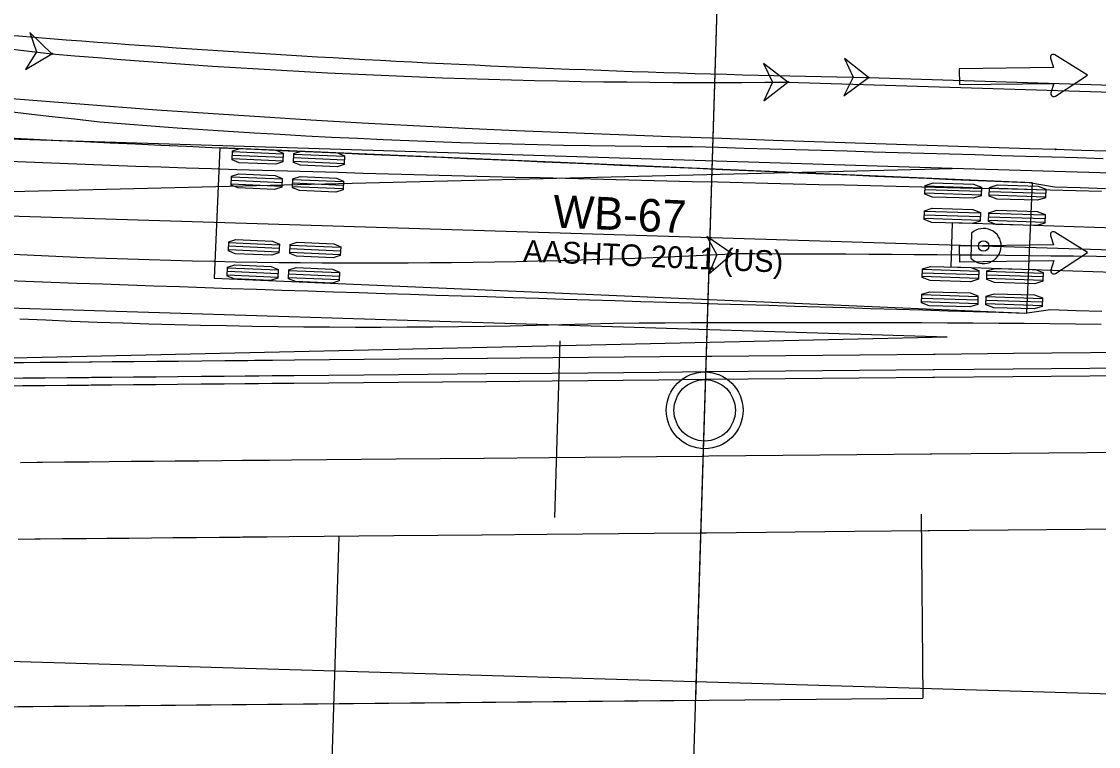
# Model space of a CAD drawing. Extents: x -70 to 701944, y -4 to 666871.
# Drawn here: x 668583 to 668653.1, y 656486.7 to 656533.9 of the extents above; entities that cross this region are included whole.
import ezdxf

# ---------------------------------------------------------------- set-up
doc = ezdxf.new("R2010")
doc.units = 0
for name, color, linetype in [('R_Detour', 7, 'Continuous'), ('R_Drive', 7, 'Continuous'), ('R_No Plot', 7, 'Continuous'), ('R_Proposed Road', 7, 'Continuous'), ('R_Striping', 7, 'Continuous'), ('R_Water', 7, 'Continuous'), ('T_Notes', 7, 'Continuous'), ('T_Vehicle Path Lt Major', 7, 'Continuous'), ('T_Vehicle Path Rt', 7, 'Continuous')]:
    doc.layers.add(name, color=color, linetype=linetype)

msp = doc.modelspace()

# ---------------------------------------------------------------- linework, layer by layer
at = {"layer": 'R_Detour'}
msp.add_line((668626.428, 656475.075), (668628.421, 656539.898), dxfattribs=at)
at = {"layer": 'R_Drive'}
for p, q in [((668618.018, 656513.09), (668617.665, 656501.578)), ((668603.62, 656500.338), (668603.106, 656483.634)), ((668515.735, 656488.636), (668641.673, 656489.799))]:
    msp.add_line(p, q, dxfattribs=at)
at = {"layer": 'R_No Plot'}
for p, q in [((668643.594, 656524.317), (668568.605, 656526.623)), ((668665.279, 656523.651), (668643.594, 656524.317)), ((668643.256, 656513.323), (668568.267, 656515.628)), ((668643.256, 656513.323), (668568.144, 656511.63)), ((668686.899, 656489.076), (668430.348, 656496.682))]:
    msp.add_line(p, q, dxfattribs=at)
msp.add_lwpolyline([(668528.67, 656547.018), (668522.684, 656503.628), (668537.055, 656501.896), (668548.403, 656500.938), (668550.183, 656488.954), (668626.877, 656489.663), (668628.48, 656541.79), (668569.127, 656543.615), (668541.925, 656545.405)], close=True, dxfattribs=at)
msp.add_circle((668627.458, 656508.553), 2.5, dxfattribs=at)
at = {"layer": 'R_Proposed Road'}
msp.add_line((668458.694, 656488.109), (668641.673, 656489.799), dxfattribs=at)
for points in [[(668657.588, 656512.338), (668647.581, 656512.246), (668642.47, 656512.199), (668642.367, 656512.198), (668637.573, 656512.153), (668627.928, 656512.064), (668627.566, 656512.061), (668624.529, 656512.033), (668617.558, 656511.969), (668613.307, 656511.929), (668613.286, 656511.929), (668607.55, 656511.876), (668600.739, 656511.813), (668599.312, 656511.8), (668598.439, 656511.792), (668598.131, 656511.789), (668597.704, 656511.785), (668597.543, 656511.784), (668596.194, 656511.771), (668594.707, 656511.757), (668593.167, 656511.743), (668591.763, 656511.73), (668590.287, 656511.716), (668588.856, 656511.703), (668587.535, 656511.691), (668587.371, 656511.69), (668585.95, 656511.676), (668584.526, 656511.663), (668584.173, 656511.66), (668583.08, 656511.65), (668582.36, 656511.643)], [(668657.542, 656510.829), (668647.534, 656510.737), (668642.423, 656510.689), (668642.32, 656510.689), (668637.527, 656510.644), (668627.881, 656510.555), (668627.519, 656510.552), (668624.482, 656510.524), (668617.512, 656510.459), (668613.261, 656510.42), (668613.239, 656510.42), (668607.504, 656510.367), (668600.693, 656510.304), (668599.266, 656510.291), (668598.392, 656510.283), (668598.084, 656510.28), (668597.658, 656510.276), (668597.496, 656510.274), (668596.148, 656510.262), (668594.66, 656510.248), (668593.121, 656510.234), (668591.717, 656510.221), (668590.241, 656510.207), (668588.809, 656510.194), (668587.489, 656510.182), (668587.324, 656510.18), (668585.904, 656510.167), (668584.479, 656510.154), (668584.126, 656510.151), (668583.034, 656510.141), (668582.314, 656510.134)], [(668657.557, 656511.329), (668647.55, 656511.236), (668642.439, 656511.189), (668642.336, 656511.188), (668637.542, 656511.144), (668627.897, 656511.055), (668627.534, 656511.051), (668624.497, 656511.023), (668617.527, 656510.959), (668613.276, 656510.92), (668613.255, 656510.92), (668607.519, 656510.867), (668600.708, 656510.804), (668599.281, 656510.79), (668598.408, 656510.782), (668598.1, 656510.779), (668597.673, 656510.776), (668597.512, 656510.774), (668596.163, 656510.762), (668594.676, 656510.748), (668593.136, 656510.734), (668591.732, 656510.721), (668590.256, 656510.707), (668588.825, 656510.694), (668587.504, 656510.682), (668587.34, 656510.68), (668585.919, 656510.667), (668584.495, 656510.654), (668584.142, 656510.65), (668583.049, 656510.64), (668582.329, 656510.634)], [(668657.388, 656505.832), (668647.381, 656505.739), (668642.27, 656505.692), (668642.167, 656505.691), (668637.373, 656505.647), (668627.728, 656505.557), (668627.365, 656505.554), (668624.328, 656505.526), (668617.358, 656505.462), (668613.107, 656505.422), (668613.085, 656505.422), (668607.35, 656505.369), (668600.539, 656505.306), (668599.112, 656505.293), (668598.239, 656505.285), (668597.931, 656505.282), (668597.504, 656505.278), (668597.343, 656505.277), (668595.994, 656505.264), (668594.507, 656505.25), (668592.967, 656505.236), (668591.563, 656505.223), (668590.087, 656505.21), (668588.656, 656505.196), (668587.335, 656505.184), (668587.171, 656505.183), (668585.75, 656505.169), (668584.326, 656505.156), (668583.973, 656505.153), (668582.88, 656505.143)], [(668657.234, 656500.834), (668647.227, 656500.741), (668642.116, 656500.694), (668642.013, 656500.693), (668637.219, 656500.649), (668627.574, 656500.56), (668627.212, 656500.556), (668624.175, 656500.528), (668617.204, 656500.464), (668612.954, 656500.425), (668612.932, 656500.424), (668607.197, 656500.371), (668600.386, 656500.309), (668598.959, 656500.295), (668598.085, 656500.287), (668597.777, 656500.284), (668597.35, 656500.28), (668597.189, 656500.279), (668595.84, 656500.267), (668594.353, 656500.253), (668592.813, 656500.239), (668591.409, 656500.226), (668589.933, 656500.212), (668588.502, 656500.199), (668587.182, 656500.186), (668587.017, 656500.185), (668585.596, 656500.172), (668584.172, 656500.159), (668583.819, 656500.155), (668582.727, 656500.145)]]:
    msp.add_lwpolyline(points, dxfattribs=at)
at = {"layer": 'R_Striping'}
for p, q in [((668644.042, 656530.808), (668644.054, 656529.784)), ((668643.594, 656524.317), (668571.576, 656526.532)), ((668571.453, 656522.534), (668643.594, 656524.317)), ((668665.279, 656523.651), (668643.594, 656524.317)), ((668644.042, 656519.258), (668644.054, 656518.234))]:
    msp.add_line(p, q, dxfattribs=at)
for points in [[(668649.996, 656531.492), (668650.19, 656530.878), (668644.042, 656530.808)], [(668650.311, 656529.021), (668652.401, 656530.391), (668650.28, 656531.713)], [(668644.054, 656529.784), (668650.201, 656529.853), (668650.021, 656529.235)], [(668649.996, 656519.942), (668650.19, 656519.328), (668644.042, 656519.258)], [(668650.311, 656517.471), (668652.401, 656518.841), (668650.28, 656520.163)], [(668644.054, 656518.234), (668650.201, 656518.304), (668650.021, 656517.686)]]:
    msp.add_lwpolyline(points, dxfattribs=at)
for centre, start, end in [((668650.179, 656531.55), 58.05605, 197.59133), ((668650.205, 656529.181), 163.7089, 303.24417), ((668650.179, 656520), 58.05605, 197.59133), ((668650.205, 656517.632), 163.7089, 303.24417)]:
    msp.add_arc(centre, 0.192, start, end, dxfattribs=at)
at = {"layer": 'R_Water'}
msp.add_circle((668627.458, 656508.553), 2, dxfattribs=at)
at = {"layer": 'T_Notes'}
msp.add_line((668641.562, 656501.799), (668641.673, 656489.799), dxfattribs=at)
at = {"layer": 'T_Vehicle Path Lt Major'}
for p, q in [((668632.884, 656529.941), (668724.594, 656527.069)), ((668638.134, 656530.236), (668793.375, 656525.313))]:
    msp.add_line(p, q, dxfattribs=at)
for points in [[(668584.928, 656531.786), (668583.489, 656533.175), (668583.935, 656531.899), (668583.214, 656530.756)], [(668632.884, 656529.941), (668631.284, 656531.141), (668631.884, 656529.93), (668631.31, 656528.707)], [(668638.134, 656530.236), (668636.568, 656531.48), (668637.134, 656530.253), (668636.526, 656529.045)], [(668629.25, 656518.74), (668627.605, 656519.878), (668628.251, 656518.691), (668627.725, 656517.446)]]:
    msp.add_lwpolyline(points, close=True, dxfattribs=at)
for points in [[(668581.745, 656528.913), (668585.084, 656528.642), (668588.425, 656528.384), (668591.766, 656528.139), (668595.108, 656527.907), (668598.451, 656527.688), (668601.795, 656527.482), (668605.139, 656527.288), (668608.485, 656527.108), (668611.831, 656526.941), (668615.178, 656526.787), (668618.525, 656526.646), (668621.873, 656526.518), (668625.221, 656526.396), (668628.568, 656526.277), (668631.916, 656526.162), (668635.263, 656526.048), (668638.609, 656525.937), (668641.956, 656525.827), (668645.3, 656525.718), (668648.643, 656525.61), (668650.314, 656525.557)], [(668581.41, 656528.104), (668583.071, 656527.912), (668584.733, 656527.722), (668586.395, 656527.534), (668588.057, 656527.349), (668589.73, 656527.207), (668591.406, 656527.08), (668593.083, 656526.959), (668594.76, 656526.844), (668596.437, 656526.735), (668598.115, 656526.632), (668599.794, 656526.534), (668601.472, 656526.442), (668603.151, 656526.355), (668604.83, 656526.274), (668606.51, 656526.199), (668608.189, 656526.13), (668609.869, 656526.066), (668611.55, 656526.008), (668613.23, 656525.956), (668614.91, 656525.909), (668616.591, 656525.869), (668618.272, 656525.833), (668619.953, 656525.804), (668621.634, 656525.78), (668623.315, 656525.762), (668624.996, 656525.75), (668626.676, 656525.733), (668628.354, 656525.687), (668630.031, 656525.64), (668631.709, 656525.593), (668633.385, 656525.546), (668635.062, 656525.498), (668636.739, 656525.451), (668638.406, 656525.403), (668640.074, 656525.356), (668641.742, 656525.308), (668643.41, 656525.26), (668645.077, 656525.212), (668646.745, 656525.163), (668648.413, 656525.115), (668650.08, 656525.066), (668651.748, 656525.017), (668653.416, 656524.968)], [(668650.314, 656525.557), (668651.985, 656525.503), (668653.656, 656525.45)], [(668582.151, 656524.784), (668583.799, 656524.717), (668585.447, 656524.652), (668587.095, 656524.589), (668588.743, 656524.529), (668590.391, 656524.47), (668592.039, 656524.413), (668593.687, 656524.358), (668595.335, 656524.305), (668596.982, 656524.253), (668598.63, 656524.202), (668600.277, 656524.153), (668601.924, 656524.105), (668603.571, 656524.058), (668605.218, 656524.012), (668606.865, 656523.967), (668608.512, 656523.922), (668610.159, 656523.879), (668611.806, 656523.836), (668613.452, 656523.794), (668615.099, 656523.752), (668616.745, 656523.711), (668618.392, 656523.671), (668620.04, 656523.63), (668621.689, 656523.59), (668623.338, 656523.55), (668624.987, 656523.511), (668626.636, 656523.471), (668628.285, 656523.432), (668629.935, 656523.393), (668631.584, 656523.353), (668633.234, 656523.314), (668634.907, 656523.274), (668636.58, 656523.234), (668638.253, 656523.194), (668639.927, 656523.154), (668641.6, 656523.114), (668643.274, 656523.074), (668644.947, 656523.034), (668646.621, 656522.994), (668648.295, 656522.954), (668649.968, 656522.914), (668651.642, 656522.874), (668653.316, 656522.834)], [(668582.846, 656514.518), (668584.526, 656514.441), (668586.206, 656514.371), (668587.887, 656514.306), (668589.568, 656514.247), (668591.249, 656514.194), (668592.931, 656514.147), (668594.612, 656514.106), (668596.294, 656514.07), (668597.976, 656514.041), (668599.657, 656514.017), (668601.339, 656513.999), (668603.021, 656513.987), (668604.703, 656513.981), (668606.385, 656513.981), (668608.067, 656513.987), (668609.749, 656513.998), (668611.431, 656514.015), (668613.113, 656514.039), (668614.795, 656514.068), (668616.477, 656514.103), (668618.158, 656514.143), (668619.84, 656514.19), (668621.521, 656514.238), (668623.199, 656514.249), (668624.878, 656514.258), (668626.556, 656514.266), (668628.233, 656514.272), (668629.91, 656514.277), (668631.588, 656514.28), (668633.269, 656514.281), (668634.937, 656514.281), (668636.606, 656514.279), (668638.274, 656514.276), (668639.943, 656514.271), (668641.611, 656514.265), (668643.279, 656514.257), (668644.948, 656514.247), (668646.616, 656514.236), (668648.284, 656514.223), (668649.952, 656514.209), (668651.62, 656514.193), (668653.288, 656514.176)]]:
    msp.add_lwpolyline(points, dxfattribs=at)
for centre in [(668584.928, 656531.786), (668584.928, 656531.786), (668632.884, 656529.941), (668632.884, 656529.941), (668638.134, 656530.236), (668638.134, 656530.236), (668650.314, 656525.557), (668650.314, 656525.557), (668629.25, 656518.74), (668629.25, 656518.74)]:
    msp.add_circle(centre, 0.0417, dxfattribs=at)
for centre, radius, start, end in [((668745.987, 657947.511), 1424.857, 261.377254, 263.509689), ((668653.153, 657405.591), 875.484, 264.717676, 269.016992), ((668627.772, 657021), 491.086, 264.99498, 270.59641), ((668605.616, 656996.859), 478.702, 262.05253, 272.82988), ((668626.513, 654498.857), 2019.886, 87.229768, 89.922386)]:
    msp.add_arc(centre, radius, start, end, dxfattribs=at)
at = {"layer": 'T_Vehicle Path Rt'}
for p, q in [((668595.864, 656525.659), (668595.498, 656517.167)), ((668648.815, 656523.376), (668595.864, 656525.659)), ((668599.98, 656524.793), (668596.684, 656524.935)), ((668599.99, 656525.022), (668596.693, 656525.164)), ((668600, 656525.251), (668596.703, 656525.393)), ((668603.987, 656524.85), (668600.69, 656524.992)), ((668603.996, 656525.079), (668600.7, 656525.221)), ((668603.977, 656524.621), (668600.68, 656524.763)), ((668599.919, 656523.374), (668596.622, 656523.516)), ((668599.929, 656523.603), (668596.632, 656523.745)), ((668603.925, 656523.43), (668600.628, 656523.573)), ((668599.909, 656523.145), (668596.612, 656523.287)), ((668603.906, 656522.973), (668600.609, 656523.115)), ((668603.916, 656523.201), (668600.619, 656523.344)), ((668645.478, 656522.807), (668641.813, 656522.921)), ((668645.485, 656523.036), (668641.82, 656523.15)), ((668649.676, 656522.677), (668646.011, 656522.791)), ((668649.683, 656522.906), (668646.018, 656523.02)), ((668648.449, 656514.884), (668648.815, 656523.376)), ((668648.815, 656523.376), (668648.815, 656523.376)), ((668645.471, 656522.578), (668641.806, 656522.692)), ((668649.669, 656522.448), (668646.004, 656522.562)), ((668665.125, 656518.653), (668568.451, 656521.625)), ((668645.434, 656521.387), (668641.769, 656521.501)), ((668649.632, 656521.257), (668645.967, 656521.37)), ((668645.42, 656520.929), (668641.755, 656521.043)), ((668645.427, 656521.158), (668641.762, 656521.272)), ((668643.58, 656520.757), (668643.491, 656517.891)), ((668654.175, 656520.427), (668643.58, 656520.757)), ((668649.618, 656520.798), (668645.953, 656520.912)), ((668649.625, 656521.027), (668645.96, 656521.141)), ((668644.852, 656520.092), (668644.802, 656518.476)), ((668599.735, 656519.094), (668596.438, 656519.237)), ((668599.745, 656519.323), (668596.448, 656519.466)), ((668603.741, 656519.151), (668600.444, 656519.293)), ((668599.725, 656518.865), (668596.428, 656519.008)), ((668603.721, 656518.693), (668600.424, 656518.835)), ((668603.731, 656518.922), (668600.434, 656519.064)), ((668599.674, 656517.675), (668596.377, 656517.817)), ((668643.491, 656517.891), (668654.086, 656517.562)), ((668595.498, 656517.167), (668648.449, 656514.884)), ((668599.654, 656517.217), (668596.357, 656517.359)), ((668599.664, 656517.446), (668596.367, 656517.588)), ((668603.65, 656517.045), (668600.353, 656517.187)), ((668603.66, 656517.274), (668600.363, 656517.416)), ((668603.67, 656517.503), (668600.373, 656517.645)), ((668645.302, 656517.147), (668641.637, 656517.261)), ((668645.309, 656517.376), (668641.644, 656517.49)), ((668645.316, 656517.605), (668641.651, 656517.719)), ((668649.5, 656517.017), (668645.835, 656517.131)), ((668649.507, 656517.246), (668645.842, 656517.36)), ((668649.514, 656517.475), (668645.849, 656517.589)), ((668645.258, 656515.727), (668641.593, 656515.841)), ((668645.265, 656515.956), (668641.6, 656516.07)), ((668649.456, 656515.597), (668645.791, 656515.711)), ((668649.463, 656515.826), (668645.798, 656515.94)), ((668645.251, 656515.498), (668641.586, 656515.612)), ((668649.449, 656515.368), (668645.784, 656515.482))]:
    msp.add_line(p, q, dxfattribs=at)
for points in [[(668582.095, 656526.302), (668583.749, 656526.221), (668585.404, 656526.142), (668587.06, 656526.064), (668588.717, 656525.986), (668590.375, 656525.909), (668592.033, 656525.833), (668593.692, 656525.758), (668595.351, 656525.684), (668597.011, 656525.611), (668598.672, 656525.538), (668600.333, 656525.466), (668601.994, 656525.395), (668603.656, 656525.323), (668605.318, 656525.251), (668606.98, 656525.18), (668608.643, 656525.108), (668610.306, 656525.036), (668611.969, 656524.965), (668613.632, 656524.893), (668615.296, 656524.821), (668616.959, 656524.749), (668618.623, 656524.678), (668620.287, 656524.606), (668621.951, 656524.534), (668623.616, 656524.462), (668625.28, 656524.391), (668626.945, 656524.319), (668628.609, 656524.247), (668630.274, 656524.175), (668631.939, 656524.103), (668633.604, 656524.032), (668635.269, 656523.96), (668636.934, 656523.888), (668638.599, 656523.816), (668640.264, 656523.744), (668641.93, 656523.673), (668643.595, 656523.601), (668645.26, 656523.529), (668646.926, 656523.457), (668648.591, 656523.385), (668650.248, 656523.117), (668651.915, 656523.065), (668653.581, 656523.014)], [(668581.535, 656517.035), (668583.21, 656516.971), (668584.885, 656516.908), (668586.559, 656516.847), (668588.232, 656516.787), (668589.905, 656516.727), (668591.577, 656516.669), (668593.25, 656516.611), (668594.921, 656516.554), (668596.592, 656516.498), (668598.263, 656516.442), (668599.934, 656516.387), (668601.605, 656516.333), (668603.275, 656516.278), (668604.945, 656516.225), (668606.614, 656516.171), (668608.284, 656516.118), (668609.953, 656516.065), (668611.622, 656516.013), (668613.291, 656515.961), (668614.96, 656515.909), (668616.629, 656515.857), (668618.297, 656515.805), (668619.965, 656515.753), (668621.634, 656515.702), (668623.302, 656515.651), (668624.97, 656515.6), (668626.638, 656515.549), (668628.306, 656515.498), (668629.974, 656515.447), (668631.642, 656515.396), (668633.309, 656515.345), (668634.977, 656515.294), (668636.644, 656515.244), (668638.312, 656515.193), (668639.979, 656515.142), (668641.647, 656515.092), (668643.314, 656515.041), (668644.982, 656514.99), (668646.649, 656514.94), (668648.316, 656514.889), (668649.995, 656515.113), (668651.662, 656515.062), (668653.329, 656515.011)]]:
    msp.add_lwpolyline(points, dxfattribs=at)
for points in [[(668600.003, 656525.308), (668599.978, 656524.737), (668599.509, 656524.584), (668597.135, 656524.687), (668596.681, 656524.879), (668596.706, 656525.45), (668597.175, 656525.602), (668599.549, 656525.5)], [(668603.999, 656525.136), (668603.974, 656524.564), (668603.505, 656524.412), (668601.132, 656524.514), (668600.677, 656524.706), (668600.702, 656525.278), (668601.171, 656525.43), (668603.545, 656525.328)], [(668599.932, 656523.66), (668599.907, 656523.088), (668599.438, 656522.936), (668597.064, 656523.038), (668596.61, 656523.23), (668596.635, 656523.802), (668597.104, 656523.954), (668599.477, 656523.852)], [(668603.928, 656523.487), (668603.903, 656522.916), (668603.434, 656522.763), (668601.06, 656522.866), (668600.606, 656523.058), (668600.631, 656523.629), (668601.1, 656523.782), (668603.474, 656523.679)], [(668645.487, 656523.093), (668645.469, 656522.521), (668644.951, 656522.365), (668642.312, 656522.447), (668641.804, 656522.635), (668641.822, 656523.207), (668642.34, 656523.363), (668644.979, 656523.281)], [(668649.685, 656522.963), (668649.667, 656522.391), (668649.149, 656522.234), (668646.51, 656522.317), (668646.002, 656522.505), (668646.02, 656523.076), (668646.538, 656523.233), (668649.177, 656523.151)], [(668645.436, 656521.444), (668645.418, 656520.872), (668644.899, 656520.716), (668642.261, 656520.798), (668641.753, 656520.986), (668641.771, 656521.558), (668642.289, 656521.714), (668644.928, 656521.632)], [(668649.634, 656521.313), (668649.616, 656520.742), (668649.097, 656520.585), (668646.459, 656520.667), (668645.951, 656520.856), (668645.969, 656521.427), (668646.487, 656521.584), (668649.126, 656521.502)], [(668599.747, 656519.38), (668599.722, 656518.809), (668599.253, 656518.656), (668596.88, 656518.759), (668596.425, 656518.951), (668596.45, 656519.522), (668596.919, 656519.675), (668599.293, 656519.572)], [(668603.743, 656519.208), (668603.719, 656518.636), (668603.25, 656518.484), (668600.876, 656518.586), (668600.422, 656518.779), (668600.446, 656519.35), (668600.915, 656519.502), (668603.289, 656519.4)], [(668599.676, 656517.732), (668599.651, 656517.16), (668599.182, 656517.008), (668596.809, 656517.11), (668596.354, 656517.302), (668596.379, 656517.874), (668596.848, 656518.026), (668599.222, 656517.924)], [(668603.672, 656517.559), (668603.648, 656516.988), (668603.179, 656516.836), (668600.805, 656516.938), (668600.351, 656517.13), (668600.375, 656517.702), (668600.844, 656517.854), (668603.218, 656517.751)], [(668645.318, 656517.662), (668645.3, 656517.091), (668644.782, 656516.934), (668642.143, 656517.016), (668641.635, 656517.204), (668641.653, 656517.776), (668642.172, 656517.933), (668644.81, 656517.85)], [(668649.516, 656517.532), (668649.498, 656516.96), (668648.98, 656516.804), (668646.341, 656516.886), (668645.833, 656517.074), (668645.851, 656517.646), (668646.37, 656517.802), (668649.008, 656517.72)], [(668645.267, 656516.013), (668645.249, 656515.441), (668644.731, 656515.285), (668642.092, 656515.367), (668641.584, 656515.555), (668641.602, 656516.127), (668642.12, 656516.283), (668644.759, 656516.201)], [(668649.465, 656515.883), (668649.447, 656515.311), (668648.929, 656515.155), (668646.29, 656515.237), (668645.782, 656515.425), (668645.8, 656515.997), (668646.318, 656516.153), (668648.957, 656516.071)]]:
    msp.add_lwpolyline(points, close=True, dxfattribs=at)
msp.add_circle((668645.634, 656519.259), 0.34, dxfattribs=at)
msp.add_arc((668645.634, 656519.259), 1.143, 223.21973, 133.21973, dxfattribs=at)

# ---------------------------------------------------------------- texts
for s, height, p in [('WB-67', 2.125, (668617.542, 656520.47)), ('AASHTO 2011 (US)', 1.41667, (668615.613, 656518.249))]:
    msp.add_text(s, height=height, rotation=357.53094, dxfattribs=at).set_placement(p)

doc.saveas('drawing.dxf')
